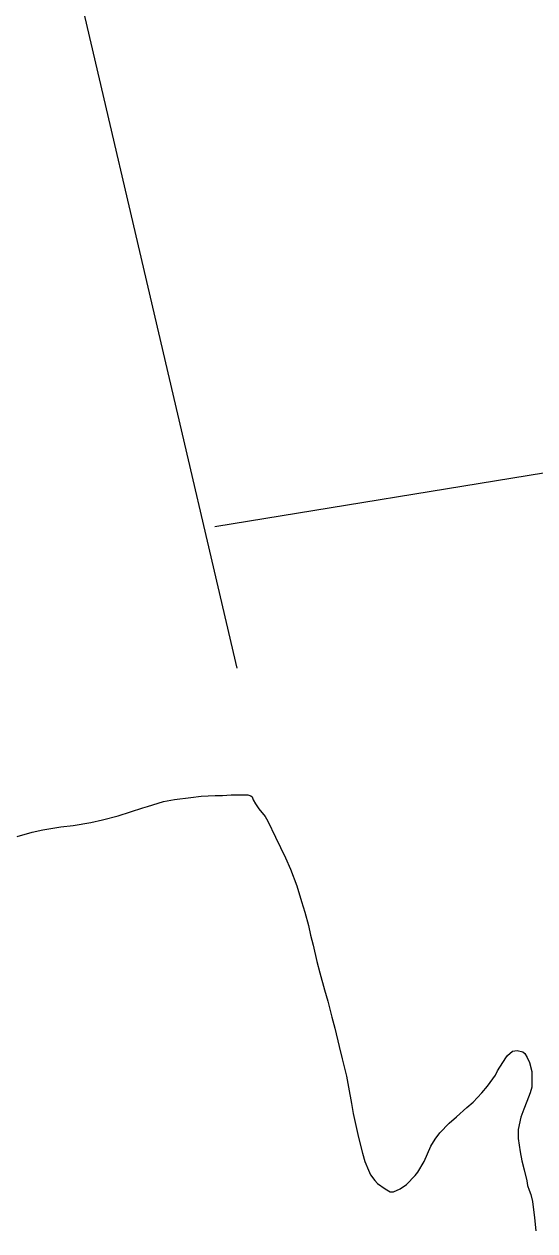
# Model space of a CAD drawing. Extents: x 3424494 to 3462436, y 522220 to 547718.
# Drawn here: x 3457300 to 3458124, y 529240 to 531186 of the extents above; entities that cross this region are included whole.
import ezdxf

# ---------------------------------------------------------------- set-up
doc = ezdxf.new("R2010")
doc.units = 0
doc.layers.add('V-SITE-VEGE', color=7, linetype='Continuous')
doc.layers.add('V-TOPO-SHOR', color=7, linetype='Continuous')

msp = doc.modelspace()

# ---------------------------------------------------------------- linework, layer by layer
at = {"layer": 'V-SITE-VEGE'}
for p, q in [((3457499.2, 529924.4), (3457524.9, 529932)), ((3457524.9, 529932), (3457542.8, 529935.7)), ((3457542.8, 529935.7), (3457568.9, 529938.9)), ((3457568.9, 529938.9), (3457585.6, 529940.7)), ((3457585.6, 529940.7), (3457608.1, 529941.7)), ((3457608.1, 529941.7), (3457619.8, 529942)), ((3457619.8, 529942), (3457633.8, 529943)), ((3457633.8, 529943), (3457661, 529942.8)), ((3457661, 529942.8), (3457665.6, 529941.6)), ((3457665.6, 529941.6), (3457667.6, 529940)), ((3457667.6, 529940), (3457669.5, 529934.9)), ((3457669.5, 529934.9), (3457673.3, 529928.3)), ((3457451.6, 529909.3), (3457491.4, 529921.8)), ((3457491.4, 529921.8), (3457499.2, 529924.4)), ((3457673.3, 529928.3), (3457678.7, 529920.5)), ((3457678.7, 529920.5), (3457688.7, 529907.9)), ((3457359.4, 529891.5), (3457379.2, 529893.6)), ((3457379.2, 529893.6), (3457407.6, 529898.4)), ((3457407.6, 529898.4), (3457426.3, 529902.5)), ((3457426.3, 529902.5), (3457451.6, 529909.3)), ((3457688.7, 529907.9), (3457693.2, 529900.5)), ((3457693.2, 529900.5), (3457705.5, 529874.8)), ((3457288.9, 529875.8), (3457313, 529882.6)), ((3457313, 529882.6), (3457330.2, 529886.3)), ((3457330.2, 529886.3), (3457359.4, 529891.5)), ((3457705.5, 529874.8), (3457721.9, 529841.2)), ((3457721.9, 529841.2), (3457729.5, 529823.3)), ((3457729.5, 529823.3), (3457739.7, 529796)), ((3457739.7, 529796), (3457747.7, 529771)), ((3457747.7, 529771), (3457752.9, 529753.9)), ((3457752.9, 529753.9), (3457759, 529732.1)), ((3457759, 529732.1), (3457761.9, 529716.9)), ((3457761.9, 529716.9), (3457766.5, 529700.5)), ((3457766.5, 529700.5), (3457772, 529674.4)), ((3457772, 529674.4), (3457776.9, 529655.7)), ((3457776.9, 529655.7), (3457784.5, 529628.5)), ((3457784.5, 529628.5), (3457789.7, 529610.1)), ((3457789.7, 529610.1), (3457796.5, 529584.4)), ((3457796.5, 529584.4), (3457801.4, 529566.5)), ((3457801.4, 529566.5), (3457808.1, 529537.3)), ((3457808.1, 529537.3), (3457813, 529517.4)), ((3458079.6, 529522.8), (3458087.8, 529529.4)), ((3458087.8, 529529.4), (3458095.2, 529530.5)), ((3458095.2, 529530.5), (3458104.5, 529528.8)), ((3458104.5, 529528.8), (3458107.6, 529526.1)), ((3458107.6, 529526.1), (3458111.5, 529519.4)), ((3457813, 529517.4), (3457820.1, 529489.4)), ((3458063.5, 529497.7), (3458076.9, 529519)), ((3458076.9, 529519), (3458079.6, 529522.8)), ((3458111.5, 529519.4), (3458115.3, 529511.2)), ((3458115.3, 529511.2), (3458119, 529496.8)), ((3457820.1, 529489.4), (3457823.5, 529471.5)), ((3458047.3, 529473.4), (3458060.3, 529491.1)), ((3458060.3, 529491.1), (3458063.5, 529497.7)), ((3458119.3, 529486.7), (3458118.8, 529471.6)), ((3458119, 529496.8), (3458119.3, 529486.7)), ((3457823.5, 529471.5), (3457827.9, 529445.4)), ((3458038.3, 529462.2), (3458047.3, 529473.4)), ((3458118.8, 529471.6), (3458116.4, 529462.3)), ((3457827.9, 529445.4), (3457830.9, 529429.1)), ((3458014, 529438.7), (3458024.2, 529447.5)), ((3458024.2, 529447.5), (3458038.3, 529462.2)), ((3458110.8, 529448.3), (3458106.4, 529436.3)), ((3458116.4, 529462.3), (3458110.8, 529448.3)), ((3457830.9, 529429.1), (3457837.2, 529399.9)), ((3457997.5, 529423.7), (3458014, 529438.7)), ((3458106.4, 529436.3), (3458101.3, 529423.2)), ((3457970.9, 529397.9), (3457985.8, 529413.3)), ((3457985.8, 529413.3), (3457997.5, 529423.7)), ((3458101.3, 529423.2), (3458097.2, 529403.4)), ((3457837.2, 529399.9), (3457839.4, 529390.5)), ((3457839.4, 529390.5), (3457845.8, 529365.2)), ((3457956.3, 529376.3), (3457963, 529387.5)), ((3457963, 529387.5), (3457970.9, 529397.9)), ((3458097.2, 529403.4), (3458097.1, 529388.6)), ((3458097.1, 529388.6), (3458100.4, 529367.2)), ((3457945.2, 529351.5), (3457956.3, 529376.3)), ((3457845.8, 529365.2), (3457849.6, 529352)), ((3457849.6, 529352), (3457855.3, 529337.9)), ((3457934.9, 529334.5), (3457945.2, 529351.5)), ((3458100.4, 529367.2), (3458103, 529352.8)), ((3458103, 529352.8), (3458106.7, 529338.4)), ((3457855.3, 529337.9), (3457858.7, 529330.5)), ((3457858.7, 529330.5), (3457865.6, 529321.1)), ((3457916.9, 529314.4), (3457930.6, 529329.1)), ((3457930.6, 529329.1), (3457934.9, 529334.5)), ((3458106.7, 529338.4), (3458111.2, 529320.5)), ((3457865.6, 529321.1), (3457870.3, 529316.4)), ((3457870.3, 529316.4), (3457882.2, 529307.8)), ((3457906.7, 529307.5), (3457916.9, 529314.4)), ((3458111.2, 529320.5), (3458111.9, 529313.1)), ((3458111.9, 529313.1), (3458114.6, 529305.3)), ((3457882.2, 529307.8), (3457890.7, 529303)), ((3457890.7, 529303), (3457895.8, 529302.6)), ((3457895.8, 529302.6), (3457906.7, 529307.5)), ((3458114.6, 529305.3), (3458117.2, 529298.3)), ((3458117.2, 529298.3), (3458119.9, 529287.4)), ((3458119.9, 529287.4), (3458121.3, 529278)), ((3458121.3, 529278), (3458123.5, 529261.3)), ((3458123.5, 529261.3), (3458123.9, 529255.8)), ((3458123.9, 529255.8), (3458125.7, 529239.9))]:
    msp.add_line(p, q, dxfattribs=at)
at = {"layer": 'V-TOPO-SHOR'}
for p, q in [((3457311, 531568.6), (3457643.2, 530147)), ((3457607.9, 530375.4), (3458396.1, 530504.7))]:
    msp.add_line(p, q, dxfattribs=at)

doc.saveas('drawing.dxf')
